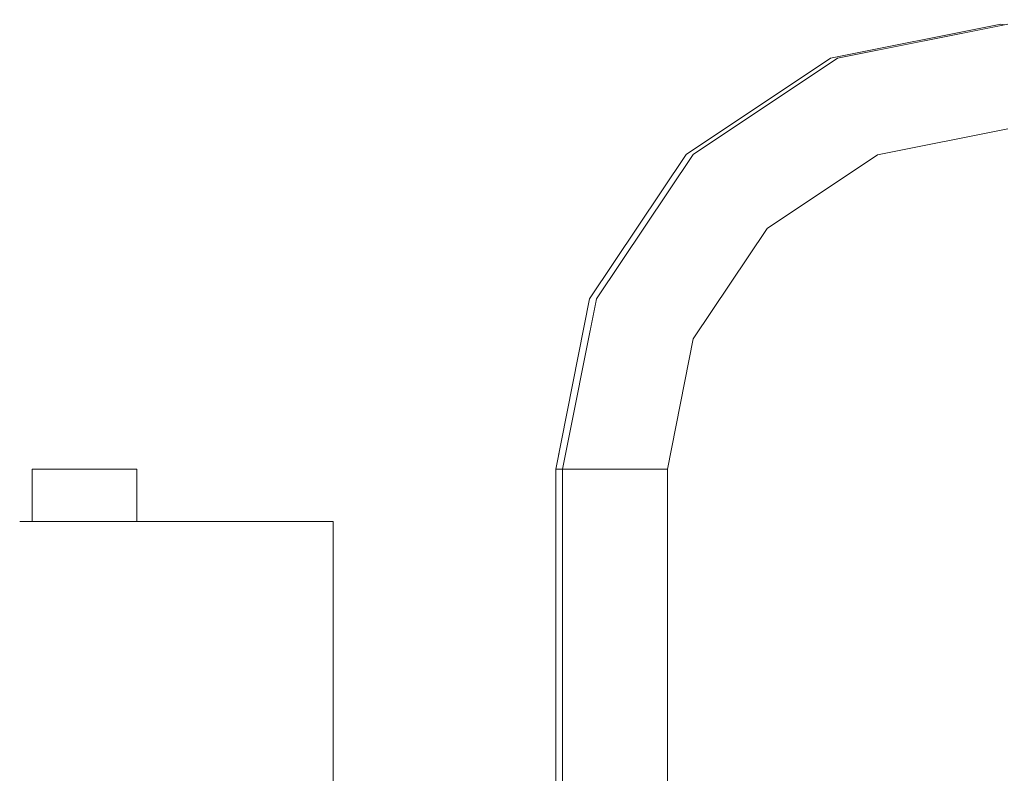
# Model space of a CAD drawing. Header units: millimetres. Extents: x -30280 to 309309, y -17460 to 4378.
# Tile 616 of 656: x 163023 to 163211, y -13310 to -13166. Entities that reach past the tile are written whole.
import ezdxf

# ---------------------------------------------------------------- set-up
doc = ezdxf.new("R2010")
doc.units = ezdxf.units.MM
doc.header["$MEASUREMENT"] = 0
doc.linetypes.add('Wipeout_Contour', pattern=[1000, 0, -1000])
doc.layers.add('P1_PLANTA PRIMERA_4_Nuevo_01 Sanitaris', color=7, linetype='Continuous')
doc.layers.add('P1_PLANTA PRIMERA_4_Nuevo_08_E_Envans secs', color=7, linetype='Continuous')
doc.layers.add('P1_PLANTA PRIMERA_4_Nuevo_01 Sanitaris_Pluma_Nº__1', color=7, linetype='Continuous', lineweight=5)

msp = doc.modelspace()

# ---------------------------------------------------------------- wipeouts: each hides what was drawn before it
at = {"color": 254, "linetype": 'Wipeout_Contour', "lineweight": 0, "ltscale": 654899.262043}
msp.add_wipeout([(163210.17, -13167.05), (163177.65, -13173.52), (163178.96, -13173.52), (163210.18, -13167.31)], dxfattribs=at).dxf.layer = 'P1_PLANTA PRIMERA_4_Nuevo_01 Sanitaris'
at = {"color": 254, "linetype": 'Wipeout_Contour', "lineweight": 0, "ltscale": 491181.484126}
msp.add_wipeout([(163186.62, -13192), (163211.49, -13187.05), (163186.34, -13191.3)], dxfattribs=at).dxf.layer = 'P1_PLANTA PRIMERA_4_Nuevo_01 Sanitaris'
at = {"color": 254, "linetype": 'Wipeout_Contour', "lineweight": 0, "ltscale": 490997.660082}
msp.add_wipeout([(163132.36, -13219.81), (163125.94, -13252.05), (163132.86, -13220.02)], dxfattribs=at).dxf.layer = 'P1_PLANTA PRIMERA_4_Nuevo_01 Sanitaris'
at = {"color": 254, "linetype": 'Wipeout_Contour', "lineweight": 0, "ltscale": 654285.065424}
msp.add_wipeout([(163035.2, -13252.05), (163031.37, -13252.05), (163031.37, -13262.05), (163034.51, -13262.05)], dxfattribs=at).dxf.layer = 'P1_PLANTA PRIMERA_4_Nuevo_01 Sanitaris'

# ---------------------------------------------------------------- next in the draw order: wipeouts: each hides what was drawn before it
at = {"color": 254, "linetype": 'Wipeout_Contour', "lineweight": 0, "ltscale": 654783.756291}
msp.add_wipeout([(163177.65, -13173.52), (163150.07, -13191.95), (163151.36, -13191.99), (163177.94, -13174.21)], dxfattribs=at).dxf.layer = 'P1_PLANTA PRIMERA_4_Nuevo_01 Sanitaris'
at = {"color": 254, "linetype": 'Wipeout_Contour', "lineweight": 0, "ltscale": 654911.931818}
msp.add_wipeout([(163182.81, -13182.76), (163211.52, -13177.05), (163211.51, -13173.22), (163181.35, -13179.23)], dxfattribs=at).dxf.layer = 'P1_PLANTA PRIMERA_4_Nuevo_01 Sanitaris'
at = {"color": 254, "linetype": 'Wipeout_Contour', "lineweight": 0, "ltscale": 654271.462253}
msp.add_wipeout([(163028.12, -13252.05), (163028.12, -13262.05), (163031.37, -13262.05), (163031.37, -13252.05)], dxfattribs=at).dxf.layer = 'P1_PLANTA PRIMERA_4_Nuevo_01 Sanitaris'
at = {"color": 254, "linetype": 'Wipeout_Contour', "lineweight": 0, "ltscale": 654300.827719}
msp.add_wipeout([(163035.2, -13262.05), (163039.02, -13262.05), (163039.02, -13252.05), (163035.2, -13252.05)], dxfattribs=at).dxf.layer = 'P1_PLANTA PRIMERA_4_Nuevo_01 Sanitaris'

# ---------------------------------------------------------------- next in the draw order: wipeouts: each hides what was drawn before it
at = {"color": 254, "linetype": 'Wipeout_Contour', "lineweight": 0, "ltscale": 654807.145917}
msp.add_wipeout([(163158.48, -13199.02), (163182.81, -13182.76), (163181.35, -13179.23), (163155.77, -13196.31)], dxfattribs=at).dxf.layer = 'P1_PLANTA PRIMERA_4_Nuevo_01 Sanitaris'
at = {"color": 254, "linetype": 'Wipeout_Contour', "lineweight": 0, "ltscale": 491017.14991}
msp.add_wipeout([(163132.36, -13219.81), (163150.62, -13192.49), (163131.64, -13219.52)], dxfattribs=at).dxf.layer = 'P1_PLANTA PRIMERA_4_Nuevo_01 Sanitaris'
at = {"color": 254, "linetype": 'Wipeout_Contour', "lineweight": 0, "ltscale": 654260.650052}
msp.add_wipeout([(163025.94, -13252.05), (163025.94, -13262.05), (163028.12, -13262.05), (163028.12, -13252.05)], dxfattribs=at).dxf.layer = 'P1_PLANTA PRIMERA_4_Nuevo_01 Sanitaris'
at = {"color": 254, "linetype": 'Wipeout_Contour', "lineweight": 0, "ltscale": 654314.910354}
msp.add_wipeout([(163039.02, -13262.05), (163042.26, -13262.05), (163042.26, -13252.05), (163039.02, -13252.05)], dxfattribs=at).dxf.layer = 'P1_PLANTA PRIMERA_4_Nuevo_01 Sanitaris'

# ---------------------------------------------------------------- next in the draw order: wipeouts: each hides what was drawn before it
at = {"color": 254, "linetype": 'Wipeout_Contour', "lineweight": 0, "ltscale": 654908.135561}
msp.add_wipeout([(163181.35, -13179.23), (163211.51, -13173.22), (163211.51, -13169.98), (163180.1, -13176.23)], dxfattribs=at).dxf.layer = 'P1_PLANTA PRIMERA_4_Nuevo_01 Sanitaris'
at = {"color": 254, "linetype": 'Wipeout_Contour', "lineweight": 0, "ltscale": 654730.885204}
msp.add_wipeout([(163142.22, -13223.35), (163158.48, -13199.02), (163155.77, -13196.31), (163138.69, -13221.89)], dxfattribs=at).dxf.layer = 'P1_PLANTA PRIMERA_4_Nuevo_01 Sanitaris'
at = {"color": 254, "linetype": 'Wipeout_Contour', "lineweight": 0, "ltscale": 490993.482717}
msp.add_wipeout([(163125.94, -13252.05), (163132.36, -13219.81), (163125.17, -13252.05)], dxfattribs=at).dxf.layer = 'P1_PLANTA PRIMERA_4_Nuevo_01 Sanitaris'
at = {"color": 254, "linetype": 'Wipeout_Contour', "lineweight": 0, "ltscale": 490690.754147}
msp.add_wipeout([(163025.17, -13252.05), (163025.17, -13262.05), (163025.94, -13252.05)], dxfattribs=at).dxf.layer = 'P1_PLANTA PRIMERA_4_Nuevo_01 Sanitaris'
at = {"color": 254, "linetype": 'Wipeout_Contour', "lineweight": 0, "ltscale": 654325.674727}
msp.add_wipeout([(163042.26, -13262.05), (163044.42, -13262.05), (163044.42, -13252.05), (163042.26, -13252.05)], dxfattribs=at).dxf.layer = 'P1_PLANTA PRIMERA_4_Nuevo_01 Sanitaris'

# ---------------------------------------------------------------- next in the draw order: wipeouts: each hides what was drawn before it
at = {"color": 254, "linetype": 'Wipeout_Contour', "lineweight": 0, "ltscale": 654798.530624}
msp.add_wipeout([(163155.77, -13196.31), (163181.35, -13179.23), (163180.1, -13176.23), (163153.48, -13194.02)], dxfattribs=at).dxf.layer = 'P1_PLANTA PRIMERA_4_Nuevo_01 Sanitaris'
at = {"color": 254, "linetype": 'Wipeout_Contour', "lineweight": 0, "ltscale": 654694.777723}
msp.add_wipeout([(163136.52, -13252.05), (163142.22, -13223.35), (163138.69, -13221.89), (163132.69, -13252.05)], dxfattribs=at).dxf.layer = 'P1_PLANTA PRIMERA_4_Nuevo_01 Sanitaris'
at = {"color": 254, "linetype": 'Wipeout_Contour', "lineweight": 0, "ltscale": 654674.69689}
msp.add_wipeout([(163125.17, -13252.05), (163125.17, -13392.05), (163125.94, -13392.81), (163125.94, -13252.05)], dxfattribs=at).dxf.layer = 'P1_PLANTA PRIMERA_4_Nuevo_01 Sanitaris'
at = {"color": 254, "linetype": 'Wipeout_Contour', "lineweight": 0, "ltscale": 654285.035671}
msp.add_wipeout([(163022.81, -13362.05), (163034.51, -13362.05), (163034.51, -13262.05), (163022.81, -13262.05)], dxfattribs=at).dxf.layer = 'P1_PLANTA PRIMERA_4_Nuevo_01 Sanitaris'

# ---------------------------------------------------------------- next in the draw order: wipeouts: each hides what was drawn before it
at = {"color": 254, "linetype": 'Wipeout_Contour', "lineweight": 0, "ltscale": 654905.222729}
msp.add_wipeout([(163180.1, -13176.23), (163211.51, -13169.98), (163211.5, -13167.81), (163179.26, -13174.23)], dxfattribs=at).dxf.layer = 'P1_PLANTA PRIMERA_4_Nuevo_01 Sanitaris'
at = {"color": 254, "linetype": 'Wipeout_Contour', "lineweight": 0, "ltscale": 654718.761624}
msp.add_wipeout([(163138.69, -13221.89), (163155.77, -13196.31), (163153.48, -13194.02), (163135.69, -13220.64)], dxfattribs=at).dxf.layer = 'P1_PLANTA PRIMERA_4_Nuevo_01 Sanitaris'
at = {"color": 254, "linetype": 'Wipeout_Contour', "lineweight": 0, "ltscale": 654330.785063}
msp.add_wipeout([(163034.51, -13362.05), (163045.76, -13362.05), (163045.76, -13262.05), (163034.51, -13262.05)], dxfattribs=at).dxf.layer = 'P1_PLANTA PRIMERA_4_Nuevo_01 Sanitaris'

# ---------------------------------------------------------------- next in the draw order: wipeouts: each hides what was drawn before it
at = {"color": 254, "linetype": 'Wipeout_Contour', "lineweight": 0, "ltscale": 654791.92892}
msp.add_wipeout([(163153.48, -13194.02), (163180.1, -13176.23), (163179.26, -13174.23), (163151.94, -13192.49)], dxfattribs=at).dxf.layer = 'P1_PLANTA PRIMERA_4_Nuevo_01 Sanitaris'
at = {"color": 254, "linetype": 'Wipeout_Contour', "lineweight": 0, "ltscale": 654680.99}
msp.add_wipeout([(163132.69, -13252.05), (163138.69, -13221.89), (163135.69, -13220.64), (163129.44, -13252.05)], dxfattribs=at).dxf.layer = 'P1_PLANTA PRIMERA_4_Nuevo_01 Sanitaris'
at = {"color": 254, "linetype": 'Wipeout_Contour', "lineweight": 0, "ltscale": 654373.859486}
msp.add_wipeout([(163045.76, -13362.05), (163056.12, -13362.05), (163056.12, -13262.05), (163045.76, -13262.05)], dxfattribs=at).dxf.layer = 'P1_PLANTA PRIMERA_4_Nuevo_01 Sanitaris'

# ---------------------------------------------------------------- next in the draw order: wipeouts: each hides what was drawn before it
at = {"color": 254, "linetype": 'Wipeout_Contour', "lineweight": 0, "ltscale": 491162.40954}
msp.add_wipeout([(163179.26, -13174.23), (163211.5, -13167.81), (163178.96, -13173.52)], dxfattribs=at).dxf.layer = 'P1_PLANTA PRIMERA_4_Nuevo_01 Sanitaris'
at = {"color": 254, "linetype": 'Wipeout_Contour', "lineweight": 0, "ltscale": 654709.47412}
msp.add_wipeout([(163135.69, -13220.64), (163153.48, -13194.02), (163151.94, -13192.49), (163133.68, -13219.81)], dxfattribs=at).dxf.layer = 'P1_PLANTA PRIMERA_4_Nuevo_01 Sanitaris'
at = {"color": 254, "linetype": 'Wipeout_Contour', "lineweight": 0, "ltscale": 654412.603609}
msp.add_wipeout([(163056.12, -13362.05), (163065.19, -13362.05), (163065.19, -13262.05), (163056.12, -13262.05)], dxfattribs=at).dxf.layer = 'P1_PLANTA PRIMERA_4_Nuevo_01 Sanitaris'

# ---------------------------------------------------------------- next in the draw order: wipeouts: each hides what was drawn before it
at = {"color": 254, "linetype": 'Wipeout_Contour', "lineweight": 0, "ltscale": 491079.017177}
msp.add_wipeout([(163151.94, -13192.49), (163179.26, -13174.23), (163151.39, -13191.95)], dxfattribs=at).dxf.layer = 'P1_PLANTA PRIMERA_4_Nuevo_01 Sanitaris'
at = {"color": 254, "linetype": 'Wipeout_Contour', "lineweight": 0, "ltscale": 654670.426926}
msp.add_wipeout([(163129.44, -13252.05), (163135.69, -13220.64), (163133.68, -13219.81), (163127.26, -13252.05)], dxfattribs=at).dxf.layer = 'P1_PLANTA PRIMERA_4_Nuevo_01 Sanitaris'
at = {"color": 254, "linetype": 'Wipeout_Contour', "lineweight": 0, "ltscale": 654445.528501}
msp.add_wipeout([(163065.19, -13362.05), (163072.64, -13362.05), (163072.64, -13262.05), (163065.19, -13262.05)], dxfattribs=at).dxf.layer = 'P1_PLANTA PRIMERA_4_Nuevo_01 Sanitaris'

# ---------------------------------------------------------------- next in the draw order: wipeouts: each hides what was drawn before it
at = {"color": 254, "linetype": 'Wipeout_Contour', "lineweight": 0, "ltscale": 491021.094592}
msp.add_wipeout([(163133.68, -13219.81), (163151.94, -13192.49), (163132.96, -13219.52)], dxfattribs=at).dxf.layer = 'P1_PLANTA PRIMERA_4_Nuevo_01 Sanitaris'
at = {"color": 254, "linetype": 'Wipeout_Contour', "lineweight": 0, "ltscale": 491117.085866}
msp.add_wipeout([(163165.53, -13206.09), (163186.62, -13192), (163165, -13205.55)], dxfattribs=at).dxf.layer = 'P1_PLANTA PRIMERA_4_Nuevo_01 Sanitaris'
at = {"color": 254, "linetype": 'Wipeout_Contour', "lineweight": 0, "ltscale": 654471.368906}
msp.add_wipeout([(163072.64, -13362.05), (163078.16, -13362.05), (163078.16, -13262.05), (163072.64, -13262.05)], dxfattribs=at).dxf.layer = 'P1_PLANTA PRIMERA_4_Nuevo_01 Sanitaris'

# ---------------------------------------------------------------- next in the draw order: wipeouts: each hides what was drawn before it
at = {"color": 254, "linetype": 'Wipeout_Contour', "lineweight": 0, "ltscale": 654922.711595}
msp.add_wipeout([(163186.34, -13191.3), (163211.5, -13186.29), (163211.51, -13184.12), (163185.51, -13189.29)], dxfattribs=at).dxf.layer = 'P1_PLANTA PRIMERA_4_Nuevo_01 Sanitaris'
at = {"color": 254, "linetype": 'Wipeout_Contour', "lineweight": 0, "ltscale": 491072.354938}
msp.add_wipeout([(163151.44, -13227.18), (163165.53, -13206.09), (163150.75, -13226.89)], dxfattribs=at).dxf.layer = 'P1_PLANTA PRIMERA_4_Nuevo_01 Sanitaris'
at = {"color": 254, "linetype": 'Wipeout_Contour', "lineweight": 0, "ltscale": 490997.427338}
msp.add_wipeout([(163127.26, -13252.05), (163133.68, -13219.81), (163126.49, -13252.05)], dxfattribs=at).dxf.layer = 'P1_PLANTA PRIMERA_4_Nuevo_01 Sanitaris'
at = {"color": 254, "linetype": 'Wipeout_Contour', "lineweight": 0, "ltscale": 654489.131749}
msp.add_wipeout([(163078.16, -13362.05), (163081.55, -13362.05), (163081.55, -13262.05), (163078.16, -13262.05)], dxfattribs=at).dxf.layer = 'P1_PLANTA PRIMERA_4_Nuevo_01 Sanitaris'

# ---------------------------------------------------------------- next in the draw order: wipeouts: each hides what was drawn before it
at = {"color": 254, "linetype": 'Wipeout_Contour', "lineweight": 0, "ltscale": 654831.643049}
msp.add_wipeout([(163165, -13205.55), (163186.34, -13191.3), (163185.51, -13189.29), (163163.48, -13204.02)], dxfattribs=at).dxf.layer = 'P1_PLANTA PRIMERA_4_Nuevo_01 Sanitaris'
at = {"color": 254, "linetype": 'Wipeout_Contour', "lineweight": 0, "ltscale": 491054.056263}
msp.add_wipeout([(163146.49, -13252.05), (163151.44, -13227.18), (163145.74, -13252.05)], dxfattribs=at).dxf.layer = 'P1_PLANTA PRIMERA_4_Nuevo_01 Sanitaris'
at = {"color": 254, "linetype": 'Wipeout_Contour', "lineweight": 0, "ltscale": 654798.126355}
msp.add_wipeout([(163127.26, -14062.05), (163129.44, -14062.05), (163129.44, -13252.05), (163127.26, -13252.05)], dxfattribs=at).dxf.layer = 'P1_PLANTA PRIMERA_4_Nuevo_01 Sanitaris'
at = {"color": 254, "linetype": 'Wipeout_Contour', "lineweight": 0, "ltscale": 654498.134421}
msp.add_wipeout([(163081.55, -13362.05), (163082.67, -13362.05), (163082.67, -13262.05), (163081.55, -13262.05)], dxfattribs=at).dxf.layer = 'P1_PLANTA PRIMERA_4_Nuevo_01 Sanitaris'

# ---------------------------------------------------------------- next in the draw order: wipeouts: each hides what was drawn before it
at = {"color": 254, "linetype": 'Wipeout_Contour', "lineweight": 0, "ltscale": 654919.81934}
msp.add_wipeout([(163185.51, -13189.29), (163211.51, -13184.12), (163211.51, -13180.88), (163184.28, -13186.3)], dxfattribs=at).dxf.layer = 'P1_PLANTA PRIMERA_4_Nuevo_01 Sanitaris'
at = {"color": 254, "linetype": 'Wipeout_Contour', "lineweight": 0, "ltscale": 654765.366357}
msp.add_wipeout([(163150.75, -13226.89), (163165, -13205.55), (163163.48, -13204.02), (163148.75, -13226.06)], dxfattribs=at).dxf.layer = 'P1_PLANTA PRIMERA_4_Nuevo_01 Sanitaris'
at = {"color": 254, "linetype": 'Wipeout_Contour', "lineweight": 0, "ltscale": 654808.9364}
msp.add_wipeout([(163129.44, -14062.05), (163132.69, -14062.05), (163132.69, -13252.05), (163129.44, -13252.05)], dxfattribs=at).dxf.layer = 'P1_PLANTA PRIMERA_4_Nuevo_01 Sanitaris'

# ---------------------------------------------------------------- next in the draw order: wipeouts: each hides what was drawn before it
at = {"color": 254, "linetype": 'Wipeout_Contour', "lineweight": 0, "ltscale": 654825.065229}
msp.add_wipeout([(163163.48, -13204.02), (163185.51, -13189.29), (163184.28, -13186.3), (163161.19, -13201.72)], dxfattribs=at).dxf.layer = 'P1_PLANTA PRIMERA_4_Nuevo_01 Sanitaris'
at = {"color": 254, "linetype": 'Wipeout_Contour', "lineweight": 0, "ltscale": 654733.983161}
msp.add_wipeout([(163145.74, -13252.05), (163150.75, -13226.89), (163148.75, -13226.06), (163143.58, -13252.05)], dxfattribs=at).dxf.layer = 'P1_PLANTA PRIMERA_4_Nuevo_01 Sanitaris'

# ---------------------------------------------------------------- next in the draw order: wipeouts: each hides what was drawn before it
at = {"color": 254, "linetype": 'Wipeout_Contour', "lineweight": 0, "ltscale": 654916.034262}
msp.add_wipeout([(163184.28, -13186.3), (163211.51, -13180.88), (163211.52, -13177.05), (163182.81, -13182.76)], dxfattribs=at).dxf.layer = 'P1_PLANTA PRIMERA_4_Nuevo_01 Sanitaris'
at = {"color": 254, "linetype": 'Wipeout_Contour', "lineweight": 0, "ltscale": 654756.106536}
msp.add_wipeout([(163148.75, -13226.06), (163163.48, -13204.02), (163161.19, -13201.72), (163145.76, -13224.81)], dxfattribs=at).dxf.layer = 'P1_PLANTA PRIMERA_4_Nuevo_01 Sanitaris'

# ---------------------------------------------------------------- next in the draw order: wipeouts: each hides what was drawn before it
at = {"color": 254, "linetype": 'Wipeout_Contour', "lineweight": 0, "ltscale": 654816.463364}
msp.add_wipeout([(163161.19, -13201.72), (163184.28, -13186.3), (163182.81, -13182.76), (163158.48, -13199.02)], dxfattribs=at).dxf.layer = 'P1_PLANTA PRIMERA_4_Nuevo_01 Sanitaris'
at = {"color": 254, "linetype": 'Wipeout_Contour', "lineweight": 0, "ltscale": 654723.456706}
msp.add_wipeout([(163143.58, -13252.05), (163148.75, -13226.06), (163145.76, -13224.81), (163140.34, -13252.05)], dxfattribs=at).dxf.layer = 'P1_PLANTA PRIMERA_4_Nuevo_01 Sanitaris'

# ---------------------------------------------------------------- next in the draw order: wipeouts: each hides what was drawn before it
at = {"color": 254, "linetype": 'Wipeout_Contour', "lineweight": 0, "ltscale": 654743.998821}
msp.add_wipeout([(163145.76, -13224.81), (163161.19, -13201.72), (163158.48, -13199.02), (163142.22, -13223.35)], dxfattribs=at).dxf.layer = 'P1_PLANTA PRIMERA_4_Nuevo_01 Sanitaris'

# ---------------------------------------------------------------- next in the draw order: wipeouts: each hides what was drawn before it
at = {"color": 254, "linetype": 'Wipeout_Contour', "lineweight": 0, "ltscale": 654709.690037}
msp.add_wipeout([(163140.34, -13252.05), (163145.76, -13224.81), (163142.22, -13223.35), (163136.52, -13252.05)], dxfattribs=at).dxf.layer = 'P1_PLANTA PRIMERA_4_Nuevo_01 Sanitaris'

# ---------------------------------------------------------------- next in the draw order: wipeouts: each hides what was drawn before it
at = {"color": 254, "linetype": 'Wipeout_Contour', "lineweight": 0, "ltscale": 654838.295998}
msp.add_wipeout([(163136.52, -14062.05), (163140.34, -14062.05), (163140.34, -13252.05), (163136.52, -13252.05)], dxfattribs=at).dxf.layer = 'P1_PLANTA PRIMERA_4_Nuevo_01 Sanitaris'

# ---------------------------------------------------------------- next in the draw order: wipeouts: each hides what was drawn before it
at = {"color": 254, "linetype": 'Wipeout_Contour', "lineweight": 0, "ltscale": 654823.042102}
msp.add_wipeout([(163132.69, -14062.05), (163136.52, -14062.05), (163136.52, -13252.05), (163132.69, -13252.05)], dxfattribs=at).dxf.layer = 'P1_PLANTA PRIMERA_4_Nuevo_01 Sanitaris'
at = {"color": 254, "linetype": 'Wipeout_Contour', "lineweight": 0, "ltscale": 654852.375819}
msp.add_wipeout([(163140.34, -14062.05), (163143.58, -14062.05), (163143.58, -13252.05), (163140.34, -13252.05)], dxfattribs=at).dxf.layer = 'P1_PLANTA PRIMERA_4_Nuevo_01 Sanitaris'

# ---------------------------------------------------------------- next in the draw order: wipeouts: each hides what was drawn before it
at = {"color": 254, "linetype": 'Wipeout_Contour', "lineweight": 0, "ltscale": 654863.13804}
msp.add_wipeout([(163143.58, -14062.05), (163145.74, -14062.05), (163145.74, -13252.05), (163143.58, -13252.05)], dxfattribs=at).dxf.layer = 'P1_PLANTA PRIMERA_4_Nuevo_01 Sanitaris'

# ---------------------------------------------------------------- next in the draw order: wipeouts: each hides what was drawn before it
at = {"color": 254, "linetype": 'Wipeout_Contour', "lineweight": 0, "ltscale": 37522073.14953981}
msp.add_wipeout([(163329.96, -12475.05), (161204.64, -12475.05), (161204.64, -12800.05), (161222.03, -12800.05), (161222.03, -14920.05), (161484.08, -14920.05), (161485.74, -14907.86), (161486.24, -14905.9), (161486.85, -14904.69), (161487.65, -14903.6), (161488.63, -14902.69), (161489.73, -14901.96), (161490.95, -14901.44), (161492.17, -14901.22), (161493.3, -14900.86), (161494.35, -14900.29), (161495.29, -14899.54), (161496.09, -14898.63), (161496.73, -14897.59), (161497.19, -14896.44), (161497.45, -14895.23), (161497.49, -14242.05), (161459.51, -14242.05), (161435.59, -14241.75), (161395.23, -14234.57), (161356.83, -14220.97), (161339.19, -14211.17), (161332.98, -14207.84), (161319.83, -14197.57), (161308.8, -14185.33), (161300.22, -14171.49), (161294.35, -14156.48), (161291.37, -14140.74), (161291.37, -14132.77), (161278.38, -14132.77), (161278.33, -14129.15), (161279.72, -14121.57), (161282.5, -14114.33), (161286.59, -14107.64), (161291.87, -14101.73), (161298.17, -14096.75), (161301.74, -14094.81), (161303.65, -14093.77), (161307.02, -14091.1), (161309.85, -14087.93), (161311.68, -14084.85), (161316.73, -14075.27), (161317.48, -14072.03), (161839.22, -14072.03), (161840.12, -14075.28), (161845.16, -14084.86), (161847, -14087.95), (161849.82, -14091.12), (161853.2, -14093.78), (161855.11, -14094.82), (161858.68, -14096.76), (161864.97, -14101.74), (161870.25, -14107.66), (161874.34, -14114.34), (161877.12, -14121.58), (161878.52, -14129.16), (161878.49, -14132.64), (161865.48, -14132.77), (161865.48, -14140.75), (161862.5, -14156.49), (161856.63, -14171.5), (161848.05, -14185.34), (161837.02, -14197.58), (161823.87, -14207.85), (161817.66, -14211.17), (161800.02, -14220.97), (161761.62, -14234.57), (161721.27, -14241.75), (161697.36, -14242.05), (161659.39, -14242.05), (161659.39, -14894.27), (161659.69, -14896.44), (161660.15, -14897.59), (161660.79, -14898.63), (161661.59, -14899.54), (161662.53, -14900.29), (161663.58, -14900.86), (161664.71, -14901.22), (161665.94, -14901.44), (161667.15, -14901.96), (161668.26, -14902.69), (161669.23, -14903.6), (161670.03, -14904.69), (161670.65, -14905.9), (161671.05, -14907.2), (161672.8, -14920.05), (163311.08, -14920.05), (163311.08, -14822.05), (163301.2, -14822.05), (163301.2, -14772.05), (162869.31, -14772.05), (162770.83, -14522.05), (162770.83, -14492.05), (162778.74, -14472.05), (162785.74, -14472.05), (162778.74, -14452.05), (163179.73, -14452.05), (163179.74, -14472.05), (163179.76, -14492.05), (163311.08, -14492.05), (163311.08, -14052.05), (163285.13, -14052.05), (163273.65, -14049.77), (163263.92, -14043.26), (163257.41, -14033.53), (163255.13, -14022.05), (163257.41, -14010.57), (163263.92, -14000.84), (163273.65, -13994.34), (163275.17, -13994.03), (163275.17, -13746.05), (163274.39, -13761.05), (163272.89, -13761.05), (163272.89, -13982.05), (163272.02, -13985.31), (163269.64, -13987.69), (163266.39, -13988.57), (163263.14, -13987.69), (163260.76, -13985.31), (163259.89, -13982.05), (163259.89, -13761.05), (163258.39, -13761.05), (163258.39, -13746.05), (163252.39, -13746.05), (163247.92, -13744.85), (163241.87, -13743.62), (163240.39, -13742.84), (163237.12, -13739.57), (163232.73, -13735.82), (163224.47, -13724.02), (163224.47, -13720.08), (163232.73, -13708.29), (163237.12, -13704.53), (163240.39, -13701.27), (163241.87, -13700.48), (163247.92, -13699.25), (163252.39, -13698.05), (163254.39, -13698.05), (163254.39, -13697.05), (163261.31, -13697.05), (163266.01, -13615), (163272.3, -13560.05), (163265.57, -13560.05), (163264.13, -13560.05), (163240.97, -13560.05), (163212.77, -13560.05), (163188.71, -13560.05), (163187.3, -13560.05), (163172.85, -13560.05), (163172.85, -13540.05), (163274.6, -13540.05), (163275.17, -13535.01), (163275.17, -13252.05), (163270.23, -13227.18), (163256.14, -13206.09), (163235.05, -13192), (163210.83, -13187.18), (163186.62, -13192), (163165.53, -13206.09), (163151.44, -13227.18), (163146.49, -13252.05), (163146.49, -14062.05), (163125.17, -14062.05), (163125.17, -13412.05), (163074.68, -13412.05), (163065.41, -13411.14), (163056.02, -13408.29), (163047.37, -13403.67), (163039.78, -13397.44), (163033.56, -13389.86), (163028.94, -13381.2), (163026.09, -13371.82), (163025.17, -13362.54), (162932.54, -13362.05), (162932.54, -13262.05), (163025.17, -13262.05), (163025.17, -13252.05), (163045.17, -13252.05), (163045.17, -13262.05), (163082.67, -13262.05), (163082.67, -13362.05), (163045.22, -13362.05), (163045.8, -13367.89), (163047.5, -13373.51), (163050.27, -13378.69), (163054, -13383.23), (163058.53, -13386.96), (163063.71, -13389.72), (163069.33, -13391.43), (163075.67, -13392.05), (163125.17, -13392.05), (163125.17, -13252.05), (163131.64, -13219.52), (163150.07, -13191.95), (163177.65, -13173.52), (163210.17, -13167.05), (163211.49, -13167.05), (163244.02, -13173.52), (163271.6, -13191.95), (163281.39, -13206.6), (163281.39, -12974.64), (163276.8, -12970.05), (163274.39, -12961.05), (163276.8, -12952.05), (163278.17, -12950.68), (163276.23, -12946.52), (163273.97, -12947.57), (163231.19, -12861.86), (163212.22, -12829.57), (163210.86, -12830.31), (163208, -12826.22), (163205.54, -12827.94), (163153.92, -12754.21), (163156.37, -12752.49), (163153.51, -12748.4), (163175.62, -12732.91), (163192.01, -12745.85), (163226.42, -12795), (163233.01, -12814.69), (163232.1, -12815.44), (163233.33, -12817.62), (163251.92, -12851.67), (163281.39, -12912.46), (163281.39, -12723.05), (163329.96, -12723.05)], dxfattribs=at).dxf.layer = 'P1_PLANTA PRIMERA_4_Nuevo_08_E_Envans secs'

# ---------------------------------------------------------------- next in the draw order: linework, layer by layer
at = {"layer": 'P1_PLANTA PRIMERA_4_Nuevo_01 Sanitaris_Pluma_Nº__1', "color": 7, "linetype": 'Continuous', "lineweight": 5}
for p, q in [((163210.17, -13167.05), (163177.65, -13173.52)), ((163211.49, -13167.05), (163178.97, -13173.52)), ((163210.83, -13167.18), (163210.17, -13167.05)), ((163177.65, -13173.52), (163150.07, -13191.95)), ((163178.97, -13173.52), (163151.39, -13191.95)), ((163211.49, -13187.05), (163186.62, -13192)), ((163150.07, -13191.95), (163131.64, -13219.52)), ((163151.39, -13191.95), (163132.96, -13219.52)), ((163186.62, -13192), (163165.53, -13206.09)), ((163165.53, -13206.09), (163151.44, -13227.18)), ((163131.64, -13219.52), (163125.17, -13252.05)), ((163132.96, -13219.52), (163126.49, -13252.05)), ((163151.44, -13227.18), (163146.49, -13252.05)), ((163025.17, -13252.05), (163025.94, -13252.05)), ((163025.17, -13262.05), (163025.17, -13252.05)), ((163025.94, -13252.05), (163028.12, -13252.05)), ((163028.12, -13252.05), (163031.37, -13252.05)), ((163031.37, -13252.05), (163035.2, -13252.05)), ((163035.2, -13252.05), (163039.02, -13252.05)), ((163039.02, -13252.05), (163042.26, -13252.05)), ((163042.26, -13252.05), (163044.42, -13252.05)), ((163044.42, -13252.05), (163045.17, -13252.05)), ((163045.17, -13262.05), (163045.17, -13252.05)), ((163125.17, -13252.05), (163125.94, -13252.05)), ((163125.17, -13392.05), (163125.17, -13252.05)), ((163125.94, -13252.05), (163126.49, -13252.05)), ((163126.49, -13252.05), (163127.26, -13252.05)), ((163126.49, -14062.05), (163126.49, -13252.05)), ((163127.26, -13252.05), (163129.44, -13252.05)), ((163129.44, -13252.05), (163132.69, -13252.05)), ((163132.69, -13252.05), (163136.52, -13252.05)), ((163136.52, -13252.05), (163140.34, -13252.05)), ((163140.34, -13252.05), (163143.58, -13252.05)), ((163143.58, -13252.05), (163145.74, -13252.05)), ((163145.74, -13252.05), (163146.49, -13252.05)), ((163146.49, -14062.05), (163146.49, -13252.05)), ((163022.81, -13262.05), (163034.51, -13262.05)), ((163034.51, -13262.05), (163045.76, -13262.05)), ((163045.76, -13262.05), (163056.12, -13262.05)), ((163056.12, -13262.05), (163065.19, -13262.05)), ((163065.19, -13262.05), (163072.64, -13262.05)), ((163072.64, -13262.05), (163078.16, -13262.05)), ((163078.16, -13262.05), (163081.55, -13262.05)), ((163081.55, -13262.05), (163082.67, -13262.05)), ((163082.67, -13362.05), (163082.67, -13262.05))]:
    msp.add_line(p, q, dxfattribs=at)

doc.saveas('drawing.dxf')
